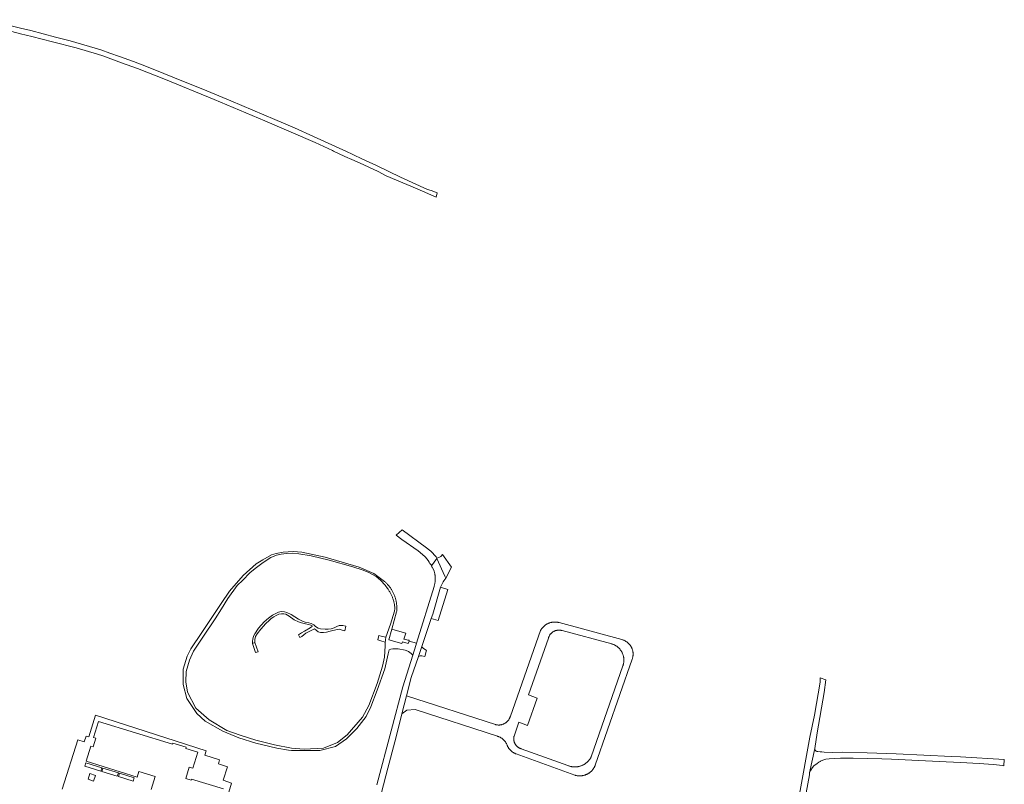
# Model space of a CAD drawing. Extents: x 146402 to 164798, y 455483 to 464134.
# Tile 539 of 575: x 163000 to 163523, y 459199 to 459605. Entities that reach past the tile are written whole.
import ezdxf

# ---------------------------------------------------------------- set-up
doc = ezdxf.new("R2010")
doc.units = 0
doc.header["$LTSCALE"] = 0.2
for name, color, linetype, lineweight in [('B-XX-VH-VERHARDING_ASFALT-GV', 252, 'CONTINUOUS', 18), ('B-XX-VH-VERHARDING_BETONSTRAATSTEEN-GV', 252, 'CONTINUOUS', 18), ('B-XX-VH-VERHARDING_FUNDERING_ZAND-GV', 252, 'CONTINUOUS', 18), ('B-XX-VH-VERHARDING_PUIN-GV', 252, 'CONTINUOUS', 18), ('B-XX-VH-VERHARDING_TEGEL-GV', 252, 'CONTINUOUS', 18)]:
    doc.layers.add(name, color=color, linetype=linetype, lineweight=lineweight)

msp = doc.modelspace()

# ---------------------------------------------------------------- linework, layer by layer
at = {"layer": 'B-XX-VH-VERHARDING_ASFALT-GV'}
msp.add_lwpolyline([(163191.976, 459194.28), (163195.363, 459207.238), (163199.07, 459221.106), (163202.649, 459235.159), (163202.903, 459236.147), (163205.357, 459245.688), (163207.84, 459255.34), (163211.616, 459266.504), (163213.427, 459271.857), (163218.46, 459286.735), (163219.28, 459289.16), (163223.469, 459303.428), (163224.763, 459306.318), (163225.171, 459306.889), (163226.216, 459308.241), (163225.94, 459308.9), (163225.685, 459309.37), (163221.489, 459318.778), (163218.579, 459314.82), (163218.866, 459314.217), (163218.96, 459314.02), (163219.994, 459312.138), (163220.024, 459312.044), (163220.118, 459311.727), (163220.205, 459311.407), (163220.284, 459311.086), (163220.355, 459310.763), (163220.418, 459310.438), (163220.473, 459310.112), (163220.521, 459309.784), (163220.56, 459309.455), (163220.592, 459309.126), (163220.616, 459308.796), (163220.631, 459308.465), (163220.639, 459308.134), (163220.639, 459307.804), (163220.631, 459307.473), (163220.614, 459307.142), (163220.59, 459306.812), (163220.558, 459306.483), (163220.517, 459306.154), (163220.469, 459305.827), (163220.413, 459305.5), (163220.35, 459305.176), (163220.278, 459304.853), (163220.198, 459304.531), (163220.111, 459304.212), (163220.016, 459303.895), (163210.639, 459273.589), (163210.255, 459272.347), (163208.693, 459267.259), (163203.369, 459250.424), (163197.094, 459227.035), (163189.46, 459198.271)], dxfattribs=at)
for points in [[(163284.479, 459284.924), (163284.219, 459284.931), (163283.959, 459284.93), (163283.698, 459284.92), (163283.439, 459284.903), (163283.18, 459284.878), (163282.921, 459284.845), (163282.664, 459284.804), (163282.409, 459284.755), (163282.155, 459284.698), (163281.902, 459284.633), (163281.652, 459284.561), (163281.405, 459284.481), (163281.159, 459284.394), (163280.917, 459284.299), (163280.678, 459284.196), (163280.442, 459284.086), (163280.209, 459283.969), (163279.98, 459283.845), (163279.755, 459283.714), (163279.534, 459283.576), (163279.318, 459283.432), (163279.106, 459283.281), (163278.898, 459283.123), (163278.696, 459282.959), (163278.499, 459282.789), (163278.307, 459282.613), (163278.121, 459282.431), (163277.94, 459282.244), (163277.765, 459282.051), (163277.597, 459281.853), (163277.434, 459281.65), (163277.278, 459281.441), (163277.128, 459281.229), (163276.985, 459281.011), (163276.848, 459280.789), (163276.718, 459280.564), (163276.626, 459280.392), (163260.563, 459234.805), (163260.496, 459234.587), (163260.421, 459234.372), (163260.339, 459234.16), (163260.249, 459233.951), (163260.152, 459233.745), (163260.048, 459233.542), (163259.937, 459233.343), (163259.819, 459233.148), (163259.694, 459232.958), (163259.563, 459232.772), (163259.424, 459232.591), (163259.28, 459232.415), (163259.13, 459232.243), (163258.974, 459232.078), (163258.812, 459231.918), (163258.644, 459231.763), (163258.472, 459231.615), (163258.294, 459231.473), (163258.111, 459231.337), (163257.924, 459231.207), (163257.732, 459231.085), (163257.536, 459230.969), (163257.336, 459230.86), (163257.132, 459230.758), (163256.925, 459230.663), (163256.714, 459230.576), (163256.501, 459230.496), (163256.285, 459230.424), (163256.067, 459230.359), (163255.846, 459230.302), (163255.624, 459230.253), (163255.4, 459230.212), (163255.175, 459230.178), (163254.948, 459230.153), (163254.721, 459230.135), (163254.494, 459230.126), (163254.266, 459230.124), (163254.038, 459230.13), (163253.811, 459230.145), (163253.584, 459230.167), (163253.359, 459230.198), (163253.134, 459230.236), (163252.911, 459230.282), (163252.69, 459230.336), (163252.655, 459230.345), (163205.357, 459245.688), (163202.903, 459236.147), (163205.453, 459238.117), (163210.007, 459238.391), (163253.743, 459224.182), (163253.984, 459224.104), (163254.223, 459224.018), (163254.459, 459223.925), (163254.692, 459223.824), (163254.921, 459223.716), (163255.147, 459223.601), (163255.369, 459223.479), (163255.587, 459223.35), (163255.802, 459223.214), (163256.011, 459223.071), (163256.216, 459222.922), (163256.416, 459222.766), (163256.612, 459222.604), (163256.802, 459222.437), (163256.986, 459222.263), (163257.166, 459222.083), (163257.339, 459221.898), (163257.506, 459221.708), (163257.668, 459221.512), (163257.823, 459221.311), (163257.971, 459221.106), (163258.113, 459220.896), (163258.249, 459220.681), (163258.378, 459220.463), (163258.499, 459220.24), (163258.614, 459220.014), (163258.714, 459219.8), (163258.809, 459219.465), (163258.906, 459219.229), (163259.01, 459218.996), (163259.121, 459218.767), (163259.24, 459218.541), (163259.365, 459218.319), (163259.498, 459218.101), (163259.637, 459217.887), (163259.783, 459217.678), (163259.935, 459217.474), (163260.094, 459217.274), (163260.258, 459217.079), (163260.429, 459216.89), (163260.606, 459216.706), (163260.788, 459216.528), (163260.976, 459216.356), (163261.17, 459216.189), (163261.368, 459216.029), (163261.571, 459215.875), (163261.779, 459215.727), (163261.992, 459215.586), (163262.209, 459215.452), (163262.429, 459215.325), (163262.654, 459215.204), (163262.883, 459215.091), (163263.115, 459214.985), (163263.35, 459214.886), (163263.588, 459214.795), (163263.599, 459214.791), (163294.796, 459203.467), (163295.052, 459203.391), (163295.309, 459203.323), (163295.569, 459203.263), (163295.83, 459203.211), (163296.093, 459203.166), (163296.357, 459203.13), (163296.622, 459203.101), (163296.887, 459203.08), (163297.153, 459203.068), (163297.42, 459203.063), (163297.686, 459203.066), (163297.952, 459203.078), (163298.218, 459203.097), (163298.483, 459203.124), (163298.747, 459203.159), (163299.01, 459203.203), (163299.272, 459203.253), (163299.532, 459203.312), (163299.79, 459203.379), (163300.045, 459203.453), (163300.299, 459203.535), (163300.55, 459203.625), (163300.798, 459203.722), (163301.043, 459203.826), (163301.285, 459203.938), (163301.524, 459204.057), (163301.758, 459204.183), (163301.989, 459204.316), (163302.216, 459204.456), (163302.438, 459204.602), (163302.656, 459204.756), (163302.87, 459204.916), (163303.078, 459205.082), (163303.281, 459205.254), (163303.479, 459205.432), (163303.672, 459205.616), (163303.859, 459205.806), (163304.04, 459206.001), (163304.215, 459206.202), (163304.385, 459206.408), (163304.547, 459206.619), (163304.704, 459206.834), (163304.854, 459207.055), (163304.997, 459207.279), (163305.133, 459207.508), (163305.263, 459207.741), (163305.385, 459207.978), (163305.501, 459208.218), (163305.609, 459208.462), (163305.7, 459208.684), (163325.402, 459265.183), (163325.407, 459265.196), (163325.487, 459265.436), (163325.559, 459265.678), (163325.624, 459265.922), (163325.681, 459266.168), (163325.73, 459266.415), (163325.771, 459266.665), (163325.804, 459266.915), (163325.829, 459267.166), (163325.847, 459267.418), (163325.856, 459267.67), (163325.858, 459267.923), (163325.851, 459268.175), (163325.836, 459268.427), (163325.814, 459268.679), (163325.783, 459268.929), (163325.745, 459269.179), (163325.698, 459269.427), (163325.644, 459269.674), (163325.582, 459269.918), (163325.512, 459270.161), (163325.435, 459270.401), (163325.35, 459270.639), (163325.258, 459270.874), (163325.158, 459271.106), (163325.051, 459271.334), (163324.937, 459271.56), (163324.815, 459271.781), (163324.687, 459271.999), (163324.552, 459272.212), (163324.41, 459272.421), (163324.261, 459272.625), (163324.107, 459272.824), (163323.946, 459273.019), (163323.778, 459273.208), (163323.606, 459273.392), (163323.427, 459273.57), (163323.242, 459273.743), (163323.053, 459273.909), (163322.858, 459274.07), (163322.658, 459274.224), (163322.453, 459274.372), (163322.244, 459274.513), (163322.03, 459274.648), (163321.813, 459274.776), (163321.591, 459274.897), (163321.366, 459275.01), (163321.137, 459275.117), (163320.905, 459275.216), (163320.669, 459275.308), (163320.431, 459275.392), (163320.191, 459275.469), (163319.948, 459275.538), (163286.529, 459284.585), (163286.278, 459284.655), (163286.025, 459284.717), (163285.771, 459284.771), (163285.515, 459284.818), (163285.257, 459284.856), (163284.999, 459284.887), (163284.739, 459284.91)], [(163286.087, 459280.599), (163286.303, 459280.606), (163286.518, 459280.605), (163286.733, 459280.596), (163286.947, 459280.579), (163287.161, 459280.554), (163287.374, 459280.521), (163287.585, 459280.481), (163287.795, 459280.432), (163288.002, 459280.376), (163288.092, 459280.349), (163314.562, 459273.272), (163314.739, 459273.217), (163314.993, 459273.13), (163315.245, 459273.036), (163315.493, 459272.934), (163315.738, 459272.825), (163315.981, 459272.709), (163316.219, 459272.586), (163316.454, 459272.455), (163316.684, 459272.318), (163316.911, 459272.174), (163317.133, 459272.023), (163317.35, 459271.865), (163317.563, 459271.701), (163317.771, 459271.531), (163317.974, 459271.355), (163318.171, 459271.173), (163318.363, 459270.985), (163318.549, 459270.791), (163318.729, 459270.592), (163318.903, 459270.388), (163319.071, 459270.179), (163319.233, 459269.964), (163319.388, 459269.745), (163319.537, 459269.522), (163319.679, 459269.294), (163319.814, 459269.062), (163319.942, 459268.826), (163320.063, 459268.586), (163320.177, 459268.343), (163320.283, 459268.096), (163320.382, 459267.847), (163320.474, 459267.594), (163320.558, 459267.339), (163320.635, 459267.082), (163320.703, 459266.823), (163320.764, 459266.561), (163320.818, 459266.298), (163320.863, 459266.033), (163320.9, 459265.767), (163320.93, 459265.501), (163320.951, 459265.233), (163320.965, 459264.965), (163320.971, 459264.696), (163320.968, 459264.428), (163320.958, 459264.159), (163320.939, 459263.891), (163320.913, 459263.624), (163320.878, 459263.358), (163320.836, 459263.093), (163320.786, 459262.829), (163320.728, 459262.567), (163320.662, 459262.307), (163320.589, 459262.048), (163320.508, 459261.792), (163320.419, 459261.539), (163303.581, 459213.216), (163303.567, 459213.189), (163303.439, 459212.941), (163303.303, 459212.697), (163303.16, 459212.457), (163303.01, 459212.222), (163302.854, 459211.99), (163302.691, 459211.764), (163302.522, 459211.542), (163302.346, 459211.325), (163302.164, 459211.113), (163301.976, 459210.906), (163301.783, 459210.705), (163301.583, 459210.509), (163301.379, 459210.32), (163301.168, 459210.136), (163300.953, 459209.958), (163300.733, 459209.787), (163300.508, 459209.622), (163300.278, 459209.463), (163300.043, 459209.311), (163299.805, 459209.166), (163299.562, 459209.028), (163299.316, 459208.896), (163299.066, 459208.772), (163298.812, 459208.655), (163298.555, 459208.546), (163298.296, 459208.444), (163298.033, 459208.349), (163297.768, 459208.262), (163297.5, 459208.182), (163297.23, 459208.11), (163296.958, 459208.046), (163296.685, 459207.99), (163296.41, 459207.942), (163296.134, 459207.901), (163295.856, 459207.869), (163295.578, 459207.844), (163295.299, 459207.827), (163295.021, 459207.819), (163294.741, 459207.818), (163294.462, 459207.826), (163294.183, 459207.841), (163293.905, 459207.864), (163293.628, 459207.895), (163293.351, 459207.935), (163293.076, 459207.982), (163292.802, 459208.037), (163292.53, 459208.1), (163292.26, 459208.17), (163291.992, 459208.249), (163291.726, 459208.334), (163291.463, 459208.428), (163291.203, 459208.529), (163266.268, 459217.548), (163266.068, 459217.614), (163265.871, 459217.687), (163265.677, 459217.767), (163265.486, 459217.855), (163265.298, 459217.951), (163265.114, 459218.053), (163264.935, 459218.162), (163264.759, 459218.278), (163264.588, 459218.4), (163264.422, 459218.529), (163264.261, 459218.664), (163264.105, 459218.806), (163263.955, 459218.953), (163263.81, 459219.105), (163263.671, 459219.263), (163263.538, 459219.426), (163263.412, 459219.594), (163263.292, 459219.767), (163263.179, 459219.944), (163263.072, 459220.126), (163262.973, 459220.311), (163262.88, 459220.5), (163262.795, 459220.692), (163262.718, 459220.888), (163262.647, 459221.086), (163262.585, 459221.287), (163262.53, 459221.49), (163262.482, 459221.695), (163262.443, 459221.901), (163262.411, 459222.109), (163262.388, 459222.318), (163262.372, 459222.528), (163262.365, 459222.738), (163262.365, 459222.948), (163262.374, 459223.159), (163262.39, 459223.368), (163262.414, 459223.577), (163262.446, 459223.785), (163262.486, 459223.991), (163262.534, 459224.196), (163262.544, 459224.233), (163265.104, 459231.577), (163269.774, 459229.924), (163274.869, 459244.483), (163270.22, 459246.176), (163280.783, 459276.281), (163280.841, 459276.488), (163280.907, 459276.693), (163280.981, 459276.895), (163281.062, 459277.095), (163281.15, 459277.291), (163281.245, 459277.484), (163281.348, 459277.673), (163281.458, 459277.858), (163281.574, 459278.039), (163281.697, 459278.216), (163281.827, 459278.387), (163281.963, 459278.554), (163282.105, 459278.716), (163282.252, 459278.872), (163282.406, 459279.023), (163282.565, 459279.168), (163282.729, 459279.307), (163282.899, 459279.44), (163283.073, 459279.566), (163283.252, 459279.686), (163283.435, 459279.799), (163283.622, 459279.905), (163283.813, 459280.004), (163284.008, 459280.096), (163284.205, 459280.181), (163284.406, 459280.258), (163284.61, 459280.328), (163284.816, 459280.39), (163285.024, 459280.445), (163285.234, 459280.491), (163285.446, 459280.53), (163285.659, 459280.561), (163285.873, 459280.584)]]:
    msp.add_lwpolyline(points, close=True, dxfattribs=at)
at = {"layer": 'B-XX-VH-VERHARDING_BETONSTRAATSTEEN-GV'}
for points in [[(163218.579, 459314.82), (163221.489, 459318.778), (163221.52, 459318.82), (163221.185, 459319.617), (163218.228, 459322.559), (163217.558, 459323.084), (163215.943, 459324.354), (163202.998, 459333.936), (163199.854, 459331.055), (163202.76, 459328.86), (163211.6, 459322.74), (163215.06, 459319.82), (163215.48, 459319.36), (163216.86, 459317.64), (163217.44, 459316.84), (163217.68, 459316.1), (163218.02, 459315.62), (163218.36, 459315.28)], [(163226.216, 459308.241), (163229.329, 459314.19), (163224.49, 459320.837), (163223.534, 459319.751), (163222.478, 459319.196), (163221.52, 459318.82), (163221.489, 459318.778), (163225.685, 459309.37), (163225.94, 459308.9)], [(163227.307, 459302.301), (163223.469, 459303.428), (163219.28, 459289.16), (163218.46, 459286.735), (163222.177, 459285.724)], [(163206.674, 459274.815), (163206.817, 459275.285), (163206.024, 459275.315), (163204.997, 459275.559), (163204.264, 459275.732), (163203.951, 459275.878), (163203.949, 459275.881), (163204.919, 459279.017), (163202.963, 459279.557), (163197.548, 459281.076), (163195.997, 459275.417), (163202.847, 459273.461), (163203.228, 459274.386), (163206.291, 459273.56)], [(163190.013, 459275.501), (163191.675, 459274.95), (163194.043, 459274.166), (163194.055, 459274.358), (163194.086, 459274.752), (163194.124, 459275.145), (163194.171, 459275.537), (163194.226, 459275.928), (163194.288, 459276.318), (163194.359, 459276.706), (163194.378, 459276.805), (163191.874, 459277.416), (163190.622, 459277.754)], [(163123.313, 459273.492), (163125.07, 459268.632), (163126.43, 459269.124), (163124.673, 459273.984)], [(163213.692, 459271.501), (163213.427, 459271.857), (163211.616, 459266.504), (163211.692, 459266.559), (163212.537, 459266.916), (163213.455, 459266.892), (163215.001, 459266.496), (163215.928, 459269.902), (163215.423, 459270.103), (163214.165, 459271.04)], [(163425.364, 459210.694), (163425.594, 459210.817), (163426.84, 459211.48), (163428.44, 459211.92), (163430.2, 459212.16), (163436.24, 459212.58), (163443, 459212.42), (163458.18, 459212.18), (163463.41, 459211.919), (163488.66, 459210.66), (163500, 459210.148), (163509.94, 459209.7), (163517.32, 459209.16), (163522.5, 459208.56), (163523.14, 459208.44), (163523.332, 459211.848), (163500, 459213.166), (163495.16, 459213.44), (163465.88, 459214.72), (163450.36, 459215.32), (163437.02, 459215.62), (163432.2, 459215.58), (163427.456, 459215.761), (163426.214, 459215.809), (163425.4, 459215.84), (163424.1, 459215.96), (163423.62, 459216.06), (163423.18, 459216.28), (163422.58, 459216.94), (163422.54, 459217.6), (163419.72, 459204.62), (163420.02, 459205.46), (163420.38, 459206.16), (163421.26, 459207.6), (163422.04, 459208.34), (163423.7, 459209.74), (163424.66, 459210.32)]]:
    msp.add_lwpolyline(points, close=True, dxfattribs=at)
at = {"layer": 'B-XX-VH-VERHARDING_FUNDERING_ZAND-GV'}
msp.add_lwpolyline([(162988, 459600.98), (163000, 459597.924), (163006.06, 459596.38), (163017, 459593.66), (163029.54, 459590.32), (163040.86, 459587.04), (163043.8, 459586.06), (163053.78, 459582.48), (163062.14, 459579.42), (163076.2, 459573.86), (163102.96, 459562.94), (163129.88, 459551.5), (163156.66, 459539.94), (163165.96, 459535.84), (163166.42, 459535.48), (163172.232, 459532.784), (163174.18, 459531.88), (163175, 459531.6), (163180.4, 459529.18), (163190.16, 459524.58), (163194.5, 459522.36), (163194.519, 459522.35), (163210.997, 459515.355), (163221.038, 459510.886), (163221.595, 459513.201), (163218.52, 459514.44), (163216.56, 459515.1), (163202.06, 459521.56), (163189.32, 459527.82), (163181.52, 459531.42), (163172.674, 459535.602), (163171.541, 459536.12), (163165.64, 459538.82), (163155.78, 459543.16), (163145.68, 459547.76), (163135.28, 459552.22), (163111.8, 459562.18), (163097.02, 459568.32), (163085.74, 459572.92), (163076.22, 459576.7), (163067, 459580.48), (163060.1, 459583.12), (163052.64, 459585.78), (163047.46, 459587.5), (163042.7, 459589.3), (163026.36, 459594.14), (163018.62, 459596.04), (163005.42, 459599.58), (163000, 459600.906), (162981.8, 459605.36)], dxfattribs=at)
for points in [[(163142.527, 459216.839), (163144.203, 459216.587), (163152.21, 459216.587), (163159.215, 459216.547), (163167.591, 459218.64), (163173.441, 459222.827), (163178.929, 459228.24), (163183.839, 459234.737), (163186.279, 459239.789), (163189.743, 459248.752), (163193.749, 459260.017), (163195.586, 459267.991), (163196.127, 459270.041), (163196.913, 459270.505), (163197.972, 459270.636), (163200.885, 459270.588), (163204.575, 459269.89), (163205.145, 459269.689), (163206.322, 459269.272), (163207.783, 459268.247), (163208.693, 459267.259), (163210.255, 459272.347), (163210.639, 459273.589), (163206.674, 459274.815), (163206.291, 459273.56), (163203.228, 459274.386), (163202.847, 459273.461), (163195.997, 459275.417), (163197.548, 459281.076), (163200.066, 459290.267), (163200.077, 459290.367), (163200.114, 459290.75), (163200.143, 459291.134), (163200.164, 459291.518), (163200.177, 459291.902), (163200.182, 459292.287), (163200.179, 459292.672), (163200.177, 459292.771), (163200.168, 459293.057), (163200.149, 459293.441), (163200.122, 459293.825), (163200.087, 459294.208), (163200.044, 459294.591), (163199.993, 459294.972), (163199.934, 459295.352), (163199.867, 459295.731), (163199.793, 459296.109), (163199.711, 459296.485), (163199.62, 459296.859), (163199.523, 459297.231), (163199.417, 459297.601), (163199.304, 459297.969), (163199.183, 459298.334), (163199.054, 459298.697), (163198.918, 459299.057), (163198.775, 459299.414), (163198.624, 459299.768), (163198.466, 459300.119), (163198.3, 459300.466), (163198.128, 459300.81), (163197.948, 459301.15), (163197.761, 459301.487), (163197.567, 459301.819), (163197.367, 459302.148), (163197.159, 459302.472), (163196.945, 459302.792), (163196.725, 459303.107), (163196.497, 459303.418), (163196.264, 459303.723), (163196.024, 459304.024), (163195.778, 459304.32), (163195.526, 459304.611), (163195.267, 459304.896), (163195.003, 459305.176), (163194.734, 459305.45), (163194.458, 459305.719), (163194.177, 459305.982), (163193.891, 459306.239), (163193.599, 459306.49), (163187.957, 459310.699), (163180.106, 459314.175), (163162.092, 459319.5), (163149.573, 459322.127), (163145.103, 459322.373), (163139.774, 459322.012), (163136.06, 459321.291), (163133.437, 459320.583), (163128.898, 459318.071), (163125.429, 459315.829), (163118.44, 459309.748), (163111.199, 459301.355), (163106.729, 459294.743), (163096.499, 459279.392), (163090.652, 459270.669), (163088.687, 459266.774), (163086.477, 459259.766), (163086.477, 459251.721), (163088.523, 459244.224), (163093.816, 459236.261), (163093.816, 459236.252), (163098.288, 459232.156), (163107.593, 459226.9), (163116.044, 459223.306), (163125.184, 459220.398), (163136.324, 459217.771)], [(163194.043, 459274.166), (163194.032, 459273.964), (163194.017, 459273.57), (163194.01, 459273.175), (163194.011, 459272.78), (163194.021, 459272.385), (163194.029, 459272.169), (163193.597, 459266.177), (163192.626, 459261.516), (163189.672, 459252.242), (163185.263, 459240.482), (163181.891, 459234.342), (163173.843, 459224.849), (163168.549, 459220.857), (163161.188, 459217.787), (163150.892, 459217.291), (163144.073, 459217.877), (163135.095, 459219.601), (163125.125, 459222.041), (163116.859, 459224.679), (163109.77, 459227.296), (163100.306, 459232.82), (163093.293, 459239.068), (163088.736, 459247.612), (163087.958, 459253.15), (163088.127, 459258.57), (163089.909, 459264.672), (163091.979, 459269.343), (163096.923, 459276.939), (163103.5, 459286.539), (163106.855, 459291.982), (163110.21, 459297.425), (163115.323, 459304.367), (163118.188, 459307.152), (163122.022, 459311.125), (163124.817, 459313.359), (163129.157, 459316.668), (163133.193, 459319.333), (163136.192, 459320.409), (163138.61, 459320.942), (163141.445, 459321.358), (163144.715, 459321.52), (163148.026, 459321.284), (163154.551, 459320.136), (163164.103, 459317.882), (163176.771, 459314.299), (163181.656, 459312.75), (163184.929, 459311.371), (163189.096, 459309.085), (163191.475, 459307.14), (163194.001, 459304.54), (163195.174, 459302.828), (163195.293, 459302.669), (163195.526, 459302.348), (163195.753, 459302.022), (163195.973, 459301.691), (163196.186, 459301.356), (163196.393, 459301.017), (163196.592, 459300.674), (163196.785, 459300.326), (163196.971, 459299.975), (163197.149, 459299.62), (163197.32, 459299.262), (163197.484, 459298.901), (163197.641, 459298.536), (163197.791, 459298.168), (163197.933, 459297.797), (163198.067, 459297.423), (163198.194, 459297.047), (163198.313, 459296.668), (163198.425, 459296.287), (163198.529, 459295.904), (163198.625, 459295.519), (163198.713, 459295.131), (163198.794, 459294.743), (163198.867, 459294.352), (163199.039, 459292.117), (163198.936, 459290.627), (163196.89, 459283.865), (163194.398, 459276.9), (163194.378, 459276.805), (163194.359, 459276.706), (163194.288, 459276.318), (163194.226, 459275.928), (163194.171, 459275.537), (163194.124, 459275.145), (163194.086, 459274.752), (163194.055, 459274.358)], [(163123.313, 459273.492), (163124.673, 459273.984), (163124.572, 459275.7), (163125.054, 459277.24), (163125.892, 459278.637), (163127.912, 459281.111), (163130.544, 459284.137), (163132.249, 459285.811), (163133.284, 459286.782), (163134.747, 459287.745), (163135.918, 459288.467), (163137.386, 459289.046), (163138.813, 459289.314), (163140.008, 459289.314), (163141.074, 459289.033), (163142.929, 459288.097), (163145.623, 459286.154), (163147.806, 459284.986), (163148.878, 459284.637), (163149.464, 459284.447), (163151.654, 459283.913), (163153.222, 459283.535), (163154.494, 459283.3), (163155.133, 459282.865), (163155.107, 459282.629), (163154.831, 459282.301), (163153.997, 459281.745), (163151.009, 459280.041), (163149.545, 459279.123), (163147.933, 459278.022), (163148.556, 459276.613), (163149.723, 459277.305), (163151.856, 459278.94), (163155.973, 459281.203), (163156.354, 459281.355), (163157.264, 459280.526), (163158.41, 459279.729), (163159.58, 459279.345), (163161.085, 459279.32), (163162.69, 459279.487), (163164.748, 459280.103), (163168.395, 459280.974), (163169.573, 459281.122), (163171.129, 459280.551), (163172.473, 459280.215), (163173.031, 459282.673), (163171.539, 459283.063), (163170.518, 459283.056), (163169.427, 459283.058), (163168.209, 459282.482), (163166.861, 459281.757), (163165.2, 459281.368), (163163.639, 459281.098), (163162.017, 459281.092), (163159.552, 459281.253), (163158.264, 459281.591), (163156.911, 459282.489), (163155.956, 459283.377), (163154.545, 459284.156), (163153.36, 459284.554), (163151.467, 459284.929), (163150.001, 459285.383), (163147.85, 459286.447), (163143.896, 459288.876), (163141.64, 459290.013), (163140.496, 459290.383), (163138.681, 459290.507), (163137.313, 459290.136), (163134.087, 459288.636), (163131.866, 459286.956), (163129.619, 459284.967), (163126.667, 459281.611), (163124.667, 459278.71), (163123.887, 459277.388), (163123.509, 459275.79), (163123.36, 459274.726)]]:
    msp.add_lwpolyline(points, close=True, dxfattribs=at)
at = {"layer": 'B-XX-VH-VERHARDING_PUIN-GV'}
msp.add_lwpolyline([(163411.9, 459161.68), (163419.64, 459203.64), (163419.72, 459204.62), (163422.54, 459217.6), (163423.76, 459226.02), (163427.578, 459247.443), (163428.417, 459254.119), (163425.43, 459255.299), (163425.4, 459252.92), (163422.42, 459235.4), (163419.86, 459223.7), (163398.9, 459108.24)], dxfattribs=at)
at = {"layer": 'B-XX-VH-VERHARDING_TEGEL-GV'}
for points in [[(163110.876, 459194.442), (163112.297, 459199.107), (163107.87, 459200.704), (163110.127, 459207.949), (163105.298, 459209.473), (163105.928, 459211.528), (163098.007, 459214.016), (163098.672, 459216.367), (163039.901, 459235.348), (163036.275, 459223.794), (163034.866, 459224.231), (163033.907, 459221.142), (163030.446, 459222.223), (163022.19, 459195.993)], [(163069.485, 459195.814), (163071.647, 459202.752), (163062.999, 459205.446), (163062.068, 459202.458), (163034.979, 459210.899), (163037.474, 459218.878), (163038.64, 459218.519), (163040.054, 459223.106), (163038.888, 459223.465), (163041.529, 459232.037), (163080.862, 459219.869), (163081.052, 459220.491), (163088.07, 459218.341), (163087.88, 459217.72), (163094.276, 459215.76), (163091.646, 459207.174), (163089.744, 459207.757), (163087.907, 459201.762), (163090.795, 459200.877), (163090.929, 459201.317), (163107.968, 459196.098)]]:
    msp.add_lwpolyline(points, dxfattribs=at)
for points in [[(163043.283, 459207.42), (163042.723, 459205.608), (163034.143, 459208.259), (163034.703, 459210.071)], [(163051.49, 459202.9), (163043.273, 459205.438), (163043.833, 459207.251), (163052.05, 459204.712)], [(163039.876, 459203.332), (163038.867, 459200.32), (163035.895, 459201.314), (163036.903, 459204.327)], [(163060.472, 459202.109), (163059.912, 459200.297), (163052.127, 459202.703), (163052.687, 459204.515)]]:
    msp.add_lwpolyline(points, close=True, dxfattribs=at)

doc.saveas('drawing.dxf')
